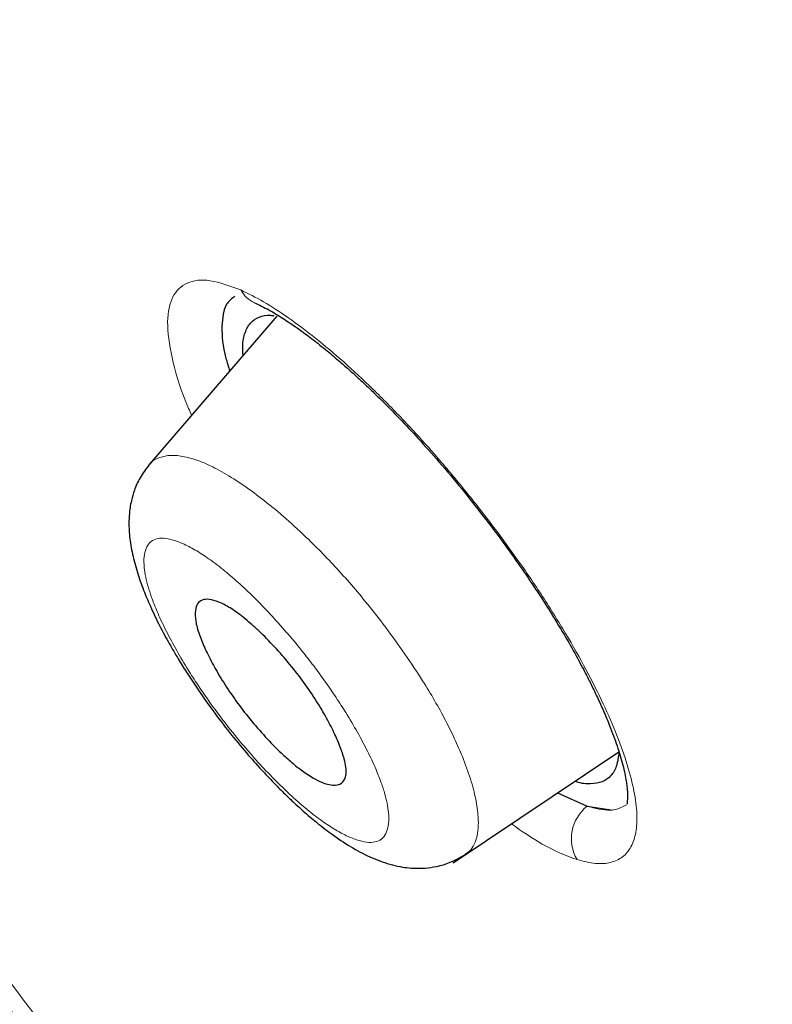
# Model space of a CAD drawing. Header units: millimetres. Extents: x 8 to 830, y 12 to 2106.
# Tile 42 of 624: x 682.27 to 688.12, y 689.61 to 697.26. Entities that reach past the tile are written whole.
import ezdxf

# ---------------------------------------------------------------- set-up
doc = ezdxf.new("R2010")
doc.units = ezdxf.units.MM

msp = doc.modelspace()

# ---------------------------------------------------------------- linework, layer by layer
at = {"color": 7, "linetype": 'Continuous', "lineweight": 30}
for p, q in [((684.2694, 694.9568), (683.278, 693.8068)), ((684.0582, 694.896), (684.0579, 694.8957)), ((684.0582, 694.896), (684.0579, 694.8957)), ((685.6411, 690.7043), (686.9286, 691.5692)), ((686.8279, 691.3505), (686.8282, 691.3508)), ((686.8279, 691.3505), (686.8282, 691.3508)), ((686.4525, 691.2494), (686.6828, 691.1466)), ((686.4525, 691.2494), (686.6828, 691.1466)), ((686.6828, 691.1466), (686.8669, 691.1171)), ((686.6828, 691.1466), (686.8669, 691.1171))]:
    msp.add_line(p, q, dxfattribs=at)
at = {"color": 8, "linetype": 'Continuous', "lineweight": 0}
for centre, radius, start, end in [((684.1926, 695.2725), 0.2325, 208.69364, 245.18234), ((686.8834, 690.8927), 0.3235, 128.30691, 210.11425)]:
    msp.add_arc(centre, radius, start, end, dxfattribs=at)
at = {"color": 7, "linetype": 'Continuous', "lineweight": 30}
for points, knots in [([(745.6599, 659.7933), (745.7639, 660.4796), (745.971, 661.8455), (745.98, 664.1258), (745.8389, 666.4996), (745.5597, 668.9586), (745.1404, 671.7371), (744.5555, 674.8491), (743.7973, 678.2941), (742.8545, 682.2019), (741.7327, 686.5673), (740.5114, 691.3672), (739.2245, 696.2193), (737.7859, 701.1838), (736.3915, 705.4414), (735.1132, 708.9437), (734.0374, 711.6404), (732.8126, 714.4143), (731.3975, 717.272), (729.843, 720.0437), (728.1565, 722.6963), (726.3759, 725.1861), (724.413, 727.609), (722.3375, 729.9162), (720.2078, 732.0995), (717.6947, 734.5056), (714.7967, 737.0844), (711.5248, 739.7829), (708.262, 742.3067), (705.0162, 744.6729), (701.7963, 746.8712), (698.6147, 748.9005), (695.4793, 750.7802), (692.3814, 752.5692), (689.2949, 754.3458), (686.2169, 756.0513), (683.165, 757.6255), (680.16, 759.0283), (677.2436, 760.2041), (675.2694, 760.9461), (674.312, 761.2105), (674.2598, 761.2249)], [0, 0, 0, 0, 0.023935, 0.047635, 0.071169, 0.094574, 0.117899, 0.148366, 0.178728, 0.20898, 0.250046, 0.291057, 0.332254, 0.37365, 0.415251, 0.436181, 0.457263, 0.478525, 0.500011, 0.521763, 0.540096, 0.558639, 0.577194, 0.595519, 0.613623, 0.631556, 0.658212, 0.684675, 0.711018, 0.737314, 0.763595, 0.789782, 0.815797, 0.841579, 0.86736, 0.893376, 0.919565, 0.94584, 0.972143, 0.998483, 1, 1, 1, 1]), ([(743.4505, 659.754), (743.5357, 660.3025), (743.7061, 661.3988), (743.7551, 663.2059), (743.6928, 665.0939), (743.5248, 667.0574), (743.2744, 669.0761), (742.8949, 671.5343), (742.3432, 674.4575), (741.591, 677.8597), (740.7139, 681.4723), (739.7295, 685.2806), (738.6958, 689.2597), (737.6334, 693.2598), (736.4927, 697.3125), (735.2271, 701.4414), (734.0303, 704.9604), (732.9641, 707.8318), (732.0936, 710.0191), (731.1363, 712.2439), (730.0742, 714.5079), (728.887, 716.8098), (727.6669, 718.9479), (726.4386, 720.9009), (725.2404, 722.6558), (723.9447, 724.3899), (722.4083, 726.2725), (720.6224, 728.271), (718.6032, 730.3572), (716.4017, 732.4826), (714.0289, 734.6313), (711.4941, 736.787), (708.9496, 738.8327), (706.4054, 740.7781), (703.6571, 742.7811), (700.7139, 744.8005), (697.5888, 746.8031), (694.4926, 748.6659), (691.4193, 750.443), (688.3562, 752.2036), (685.3141, 753.8825), (682.3117, 755.4237), (679.5638, 756.6922), (677.0726, 757.7153), (674.8289, 758.5333), (672.6504, 759.2116), (670.5503, 759.73), (668.6621, 760.0436), (666.9935, 760.153), (665.5467, 760.0678), (664.3606, 759.784), (663.4293, 759.3266), (662.7255, 758.7452), (662.156, 758.0114), (661.6637, 757.0508), (661.2864, 755.8354), (661.0496, 754.3558), (660.9586, 752.7571), (660.9862, 751.069), (661.1103, 749.3128), (661.3774, 746.9025), (661.8622, 743.7947), (662.6262, 739.9553), (663.5225, 736.0437), (664.5032, 732.0907), (665.5157, 728.1237), (666.4936, 724.364), (667.4813, 720.7781), (668.4936, 717.36), (669.6145, 713.8829), (670.7122, 710.7771), (671.7489, 708.0658), (672.6854, 705.7676), (673.7095, 703.4325), (674.8232, 701.0606), (675.6664, 699.4482), (676.0884, 698.6413)], [0, 0, 0, 0, 0.011709, 0.0234, 0.035079, 0.046745, 0.058401, 0.070053, 0.08835, 0.106637, 0.124908, 0.145647, 0.166375, 0.187119, 0.207887, 0.228673, 0.249479, 0.259892, 0.270315, 0.28075, 0.291198, 0.301658, 0.31213, 0.319994, 0.327864, 0.335737, 0.343609, 0.354092, 0.364563, 0.37502, 0.38755, 0.400066, 0.41258, 0.425091, 0.437599, 0.45323, 0.468841, 0.484431, 0.499999, 0.515569, 0.531166, 0.546782, 0.562408, 0.574915, 0.587424, 0.599934, 0.612454, 0.624987, 0.635443, 0.645912, 0.656393, 0.664263, 0.672136, 0.680006, 0.687871, 0.698343, 0.708803, 0.71925, 0.729685, 0.740108, 0.750521, 0.771326, 0.792113, 0.81288, 0.833624, 0.854353, 0.875091, 0.892532, 0.909986, 0.927451, 0.944927, 0.955919, 0.966921, 0.977933, 0.988958, 1, 1, 1, 1]), ([(743.4505, 659.754), (743.5357, 660.3025), (743.7061, 661.3988), (743.7551, 663.2059), (743.6928, 665.0939), (743.5248, 667.0574), (743.2744, 669.0761), (742.8949, 671.5343), (742.3432, 674.4575), (741.591, 677.8597), (740.7139, 681.4723), (739.7295, 685.2806), (738.6958, 689.2597), (737.6334, 693.2598), (736.4927, 697.3125), (735.2271, 701.4414), (734.0303, 704.9604), (732.9641, 707.8318), (732.0936, 710.0191), (731.1363, 712.2439), (730.0742, 714.5079), (728.887, 716.8098), (727.6669, 718.9479), (726.4386, 720.9009), (725.2404, 722.6558), (723.9447, 724.3899), (722.4083, 726.2725), (720.6224, 728.271), (718.6032, 730.3572), (716.4017, 732.4826), (714.0289, 734.6313), (711.4941, 736.787), (708.9496, 738.8327), (706.4054, 740.7781), (703.6571, 742.7811), (700.7139, 744.8005), (697.5888, 746.8031), (694.4926, 748.6659), (691.4193, 750.443), (688.3562, 752.2036), (685.3141, 753.8825), (682.3117, 755.4237), (679.5638, 756.6922), (677.0726, 757.7153), (674.8289, 758.5333), (672.6504, 759.2116), (670.5503, 759.73), (668.6621, 760.0436), (666.9935, 760.153), (665.5467, 760.0678), (664.3606, 759.784), (663.4293, 759.3266), (662.7255, 758.7452), (662.156, 758.0114), (661.6637, 757.0508), (661.2864, 755.8354), (661.0496, 754.3558), (660.9586, 752.7571), (660.9862, 751.069), (661.1103, 749.3128), (661.3774, 746.9025), (661.8622, 743.7947), (662.6262, 739.9553), (663.5225, 736.0437), (664.5032, 732.0907), (665.5157, 728.1237), (666.4936, 724.364), (667.4813, 720.7781), (668.4936, 717.36), (669.6145, 713.8829), (670.7122, 710.7771), (671.7489, 708.0658), (672.6854, 705.7676), (673.7095, 703.4325), (674.8232, 701.0606), (675.6664, 699.4482), (676.0884, 698.6413)], [0, 0, 0, 0, 0.011709, 0.0234, 0.035079, 0.046745, 0.058401, 0.070053, 0.08835, 0.106637, 0.124908, 0.145647, 0.166375, 0.187119, 0.207887, 0.228673, 0.249479, 0.259892, 0.270315, 0.28075, 0.291198, 0.301658, 0.31213, 0.319994, 0.327864, 0.335737, 0.343609, 0.354092, 0.364563, 0.37502, 0.38755, 0.400066, 0.41258, 0.425091, 0.437599, 0.45323, 0.468841, 0.484431, 0.499999, 0.515569, 0.531166, 0.546782, 0.562408, 0.574915, 0.587424, 0.599934, 0.612454, 0.624987, 0.635443, 0.645912, 0.656393, 0.664263, 0.672136, 0.680006, 0.687871, 0.698343, 0.708803, 0.71925, 0.729685, 0.740108, 0.750521, 0.771326, 0.792113, 0.81288, 0.833624, 0.854353, 0.875091, 0.892532, 0.909986, 0.927451, 0.944927, 0.955919, 0.966921, 0.977933, 0.988958, 1, 1, 1, 1]), ([(700.0316, 690.6267), (699.5995, 690.8788), (698.6726, 691.4195), (697.1822, 692.3816), (695.6417, 693.5305), (694.1039, 694.8268), (692.9334, 695.913), (692.0268, 696.8123), (691.3992, 697.4601), (690.7642, 698.1472), (690.1279, 698.8742), (689.3242, 699.8544), (688.3918, 701.1145), (687.6439, 702.2947), (687.1693, 703.1363), (686.9018, 703.6408), (686.6516, 704.1426), (686.4181, 704.6403), (686.2008, 705.1325), (685.8752, 705.9163), (685.508, 706.913), (685.1483, 708.049), (684.8799, 708.996), (684.6747, 709.7707), (684.5186, 710.3812), (684.3634, 710.9986), (684.1713, 711.7911), (683.9833, 712.6104), (683.8283, 713.355), (683.7177, 713.9366), (683.6141, 714.5598), (683.5265, 715.2178), (683.449, 716.0964), (683.4495, 717.0972), (683.6332, 717.8973), (683.8908, 718.376), (684.1259, 718.6521), (684.4002, 718.8552), (684.8425, 719.056), (685.5324, 719.1505), (686.4062, 719.0681), (687.2188, 718.8968), (687.9412, 718.6898), (688.8917, 718.3527), (690.1545, 717.8129), (691.8282, 716.9539), (693.0384, 716.2533), (693.6698, 715.8878)], [0, 0, 0, 0, 0.030692, 0.065833, 0.105376, 0.138213, 0.173522, 0.188326, 0.203587, 0.219331, 0.235494, 0.252028, 0.282784, 0.314237, 0.324772, 0.335378, 0.346049, 0.356773, 0.367529, 0.378291, 0.408931, 0.435507, 0.458141, 0.47686, 0.491661, 0.502546, 0.521671, 0.548765, 0.561853, 0.576232, 0.591884, 0.608795, 0.626956, 0.661762, 0.694208, 0.70943, 0.724126, 0.738214, 0.751606, 0.783168, 0.814535, 0.835268, 0.855911, 0.876391, 0.914064, 0.955166, 1, 1, 1, 1]), ([(684.6682, 685.908), (684.2784, 686.4216), (683.6549, 687.2432), (682.8075, 688.3762), (682.1204, 689.305), (681.4411, 690.2361), (680.7719, 691.1695), (680.1156, 692.105), (679.4745, 693.0421), (678.8536, 693.9802), (678.3796, 694.7163), (678.1207, 695.1383), (678.0533, 695.2482)], [0, 0, 0, 0, 0.166495, 0.266327, 0.366163, 0.466015, 0.565854, 0.66564, 0.765368, 0.865077, 0.964846, 1, 1, 1, 1]), ([(684.6682, 685.908), (684.2784, 686.4216), (683.6549, 687.2432), (682.8075, 688.3762), (682.1204, 689.305), (681.4411, 690.2361), (680.7719, 691.1695), (680.1156, 692.105), (679.4745, 693.0421), (678.8536, 693.9802), (678.3796, 694.7163), (678.1207, 695.1383), (678.0533, 695.2482)], [0, 0, 0, 0, 0.166495, 0.266327, 0.366163, 0.466015, 0.565854, 0.66564, 0.765368, 0.865077, 0.964846, 1, 1, 1, 1]), ([(683.943, 695.1123), (683.919, 695.0944), (683.8579, 695.0489), (683.8349, 694.8834), (683.8472, 694.7024), (683.892, 694.5646), (683.9027, 694.5315)], [0, 0, 0, 0, 0.218549, 0.556026, 0.893429, 1, 1, 1, 1]), ([(683.943, 695.1123), (683.919, 695.0944), (683.8579, 695.0489), (683.8349, 694.8834), (683.8472, 694.7024), (683.892, 694.5646), (683.9027, 694.5315)], [0, 0, 0, 0, 0.218549, 0.556026, 0.893429, 1, 1, 1, 1]), ([(684.0951, 695.0614), (684.1316, 695.0439), (684.2014, 695.0106), (684.3135, 694.9429), (684.4209, 694.8707), (684.5308, 694.7902), (684.6388, 694.7051), (684.7402, 694.6201), (684.8229, 694.5478), (684.8928, 694.4846), (684.9613, 694.4209), (685.0372, 694.3484), (685.1257, 694.2609), (685.2372, 694.147), (685.3736, 694.0013), (685.5356, 693.8189), (685.7056, 693.6166), (685.8717, 693.4074), (686.0239, 693.2053), (686.1598, 693.0151), (686.2797, 692.8384), (686.3942, 692.661), (686.4998, 692.4874), (686.5938, 692.3222), (686.6633, 692.1919), (686.7177, 692.0843), (686.7644, 691.9872), (686.812, 691.8818), (686.8656, 691.7536), (686.919, 691.6084), (686.9627, 691.4608), (686.9835, 691.3612), (686.9921, 691.2982), (686.9953, 691.2615), (686.9962, 691.2266), (686.9952, 691.1951), (686.9929, 691.1719), (686.9923, 691.1626), (686.9932, 691.1629), (686.9935, 691.163)], [0, 0, 0, 0, 0.035854, 0.068557, 0.098104, 0.124481, 0.154688, 0.179196, 0.197973, 0.213138, 0.227509, 0.244557, 0.264292, 0.286729, 0.318569, 0.354553, 0.394309, 0.433022, 0.469256, 0.503023, 0.534336, 0.563206, 0.597904, 0.628305, 0.65463, 0.672033, 0.69119, 0.713199, 0.738032, 0.775407, 0.815078, 0.855712, 0.871207, 0.886843, 0.902749, 0.921028, 0.950114, 0.9845, 1, 1, 1, 1]), ([(684.0951, 695.0614), (684.1316, 695.0439), (684.2014, 695.0106), (684.3135, 694.9429), (684.4209, 694.8707), (684.5308, 694.7902), (684.6388, 694.7051), (684.7402, 694.6201), (684.8229, 694.5478), (684.8928, 694.4846), (684.9613, 694.4209), (685.0372, 694.3484), (685.1257, 694.2609), (685.2372, 694.147), (685.3736, 694.0013), (685.5356, 693.8189), (685.7056, 693.6166), (685.8717, 693.4074), (686.0239, 693.2053), (686.1598, 693.0151), (686.2797, 692.8384), (686.3942, 692.661), (686.4998, 692.4874), (686.5938, 692.3222), (686.6633, 692.1919), (686.7177, 692.0843), (686.7644, 691.9872), (686.812, 691.8818), (686.8656, 691.7536), (686.919, 691.6084), (686.9627, 691.4608), (686.9835, 691.3612), (686.9921, 691.2982), (686.9953, 691.2615), (686.9962, 691.2266), (686.9952, 691.1951), (686.9929, 691.1719), (686.9923, 691.1626), (686.9932, 691.1629), (686.9935, 691.163)], [0, 0, 0, 0, 0.035854, 0.068557, 0.098104, 0.124481, 0.154688, 0.179196, 0.197973, 0.213138, 0.227509, 0.244557, 0.264292, 0.286729, 0.318569, 0.354553, 0.394309, 0.433022, 0.469256, 0.503023, 0.534336, 0.563206, 0.597904, 0.628305, 0.65463, 0.672033, 0.69119, 0.713199, 0.738032, 0.775407, 0.815078, 0.855712, 0.871207, 0.886843, 0.902749, 0.921028, 0.950114, 0.9845, 1, 1, 1, 1]), ([(684.0066, 694.6519), (684.0049, 694.6761), (684, 694.746), (684.0186, 694.8319), (684.0602, 694.9099), (684.1287, 694.9528), (684.1914, 694.9695), (684.2375, 694.9617), (684.2463, 694.9602)], [0, 0, 0, 0, 0.112332, 0.324481, 0.533117, 0.741774, 0.950979, 1, 1, 1, 1]), ([(684.0066, 694.6519), (684.0049, 694.6761), (684, 694.746), (684.0186, 694.8319), (684.0602, 694.9099), (684.1287, 694.9528), (684.1914, 694.9695), (684.2375, 694.9617), (684.2463, 694.9602)], [0, 0, 0, 0, 0.112332, 0.324481, 0.533117, 0.741774, 0.950979, 1, 1, 1, 1]), ([(678.6476, 694.6985), (678.7878, 694.4734), (679.209, 693.797), (679.9645, 692.6631), (680.9109, 691.3019), (681.8999, 689.9465), (682.9178, 688.6119), (683.7711, 687.5249), (684.2878, 686.8942), (684.4549, 686.6903)], [0, 0, 0, 0, 0.083343, 0.250428, 0.418747, 0.587276, 0.754357, 0.920564, 1, 1, 1, 1]), ([(683.2765, 693.8028), (683.2509, 693.7693), (683.2042, 693.7082), (683.1612, 693.6107), (683.1378, 693.5304), (683.1265, 693.4681), (683.1208, 693.418), (683.118, 693.3656), (683.1185, 693.3067), (683.125, 693.2178), (683.1441, 693.1047), (683.1804, 692.9689), (683.2285, 692.832), (683.2865, 692.6933), (683.3533, 692.5547), (683.4275, 692.4171), (683.4974, 692.2976), (683.5695, 692.1817), (683.6531, 692.0547), (683.7591, 691.9039), (683.8825, 691.7408), (684.0105, 691.5842), (684.1277, 691.4511), (684.2265, 691.3458), (684.3104, 691.261), (684.391, 691.1835), (684.4795, 691.1029), (684.5814, 691.0163), (684.7028, 690.9223), (684.8406, 690.8294), (684.9909, 690.7488), (685.1198, 690.7002), (685.2236, 690.6757), (685.2937, 690.6658), (685.3577, 690.6621), (685.4305, 690.6641), (685.5186, 690.6767), (685.6274, 690.7081), (685.6975, 690.7494), (685.7358, 690.772)], [0, 0, 0, 0, 0.028903, 0.05283, 0.071664, 0.085473, 0.097045, 0.110303, 0.12524, 0.14159, 0.177243, 0.214633, 0.248612, 0.279259, 0.315492, 0.346943, 0.373949, 0.397063, 0.425604, 0.459583, 0.498984, 0.537525, 0.570714, 0.598395, 0.620592, 0.641282, 0.665944, 0.694691, 0.727182, 0.770486, 0.812854, 0.855074, 0.875851, 0.893836, 0.908886, 0.923397, 0.943483, 0.96912, 1, 1, 1, 1]), ([(683.6663, 692.4788), (683.66, 692.4981), (683.6474, 692.5363), (683.6334, 692.6026), (683.6309, 692.6703), (683.6497, 692.7249), (683.6858, 692.7537), (683.7397, 692.758), (683.8134, 692.7382), (683.903, 692.6924), (683.9902, 692.6304), (684.0663, 692.5663), (684.1476, 692.4925), (684.2501, 692.3887), (684.3696, 692.2521), (684.48, 692.1094), (684.5767, 691.9667), (684.6577, 691.83), (684.7224, 691.7035), (684.7563, 691.6204), (684.7735, 691.5723), (684.7814, 691.55), (684.7897, 691.5242), (684.8011, 691.483), (684.8105, 691.4274), (684.8059, 691.3655), (684.7747, 691.3172), (684.7042, 691.3018), (684.5869, 691.3384), (684.4701, 691.4148), (684.3846, 691.4858), (684.3437, 691.5218), (684.2757, 691.585), (684.1797, 691.6825), (684.06, 691.8204), (683.9498, 691.9636), (683.8535, 692.1065), (683.7734, 692.2427), (683.7087, 692.3696), (683.6803, 692.4427), (683.6663, 692.4788)], [0, 0, 0, 0, 0.016288, 0.032262, 0.063803, 0.094447, 0.124461, 0.155629, 0.186786, 0.217892, 0.248926, 0.266031, 0.283044, 0.316208, 0.348614, 0.380228, 0.41098, 0.441136, 0.470397, 0.499117, 0.504298, 0.51086, 0.518814, 0.528189, 0.551238, 0.579698, 0.61384, 0.653493, 0.698673, 0.749348, 0.760988, 0.772458, 0.783792, 0.817329, 0.849812, 0.881539, 0.912292, 0.942281, 0.971496, 1, 1, 1, 1]), ([(686.9295, 691.5663), (686.9249, 691.5292), (686.9157, 691.455), (686.8706, 691.3792), (686.8036, 691.331), (686.7118, 691.3169), (686.6379, 691.3209), (686.5902, 691.3378), (686.5862, 691.3392)], [0, 0, 0, 0, 0.196049, 0.392372, 0.589538, 0.785617, 0.981904, 1, 1, 1, 1]), ([(686.9295, 691.5663), (686.9249, 691.5292), (686.9157, 691.455), (686.8706, 691.3792), (686.8036, 691.331), (686.7118, 691.3169), (686.6379, 691.3209), (686.5902, 691.3378), (686.5862, 691.3392)], [0, 0, 0, 0, 0.196049, 0.392372, 0.589538, 0.785617, 0.981904, 1, 1, 1, 1])]:
    msp.add_open_spline(points, degree=3, knots=knots, dxfattribs=at)
at = {"color": 8, "linetype": 'Continuous', "lineweight": 0}
for points, knots in [([(683.6059, 694.1872), (683.5903, 694.2221), (683.5149, 694.3916), (683.4452, 694.6449), (683.4056, 694.9269), (683.4483, 695.1215), (683.5621, 695.2281), (683.7381, 695.2524), (683.9051, 695.1914), (683.9886, 695.1608)], [0, 0, 0, 0, 0.0415165, 0.201203, 0.360712, 0.5201689, 0.6798756, 0.8398394, 1, 1, 1, 1]), ([(683.6059, 694.1872), (683.5903, 694.2221), (683.5149, 694.3916), (683.4452, 694.6449), (683.4056, 694.9269), (683.4483, 695.1215), (683.5621, 695.2281), (683.7381, 695.2524), (683.9051, 695.1914), (683.9886, 695.1608)], [0, 0, 0, 0, 0.0415165, 0.201203, 0.360712, 0.5201689, 0.6798756, 0.8398394, 1, 1, 1, 1]), ([(683.9886, 695.1608), (684.0465, 695.1325), (684.1621, 695.0759), (684.3585, 694.9477), (684.5672, 694.7911), (684.7872, 694.6054), (685.0147, 694.394), (685.2466, 694.1593), (685.4789, 693.9046), (685.7078, 693.6346), (685.9296, 693.3537), (686.1409, 693.066), (686.3386, 692.7756), (686.5186, 692.4875), (686.6768, 692.2074), (686.8106, 691.9407), (686.9184, 691.6914), (686.9991, 691.463), (687.0513, 691.2587), (687.0738, 691.0824), (687.0655, 690.9374), (687.0279, 690.8252), (686.9622, 690.7466), (686.869, 690.7035), (686.7516, 690.6935), (686.6529, 690.7181), (686.6035, 690.7304)], [0, 0, 0, 0, 0.041791, 0.083489, 0.125134, 0.166741, 0.208328, 0.249943, 0.291556, 0.333135, 0.374732, 0.416381, 0.458131, 0.500072, 0.542013, 0.583761, 0.625399, 0.666975, 0.708525, 0.750103, 0.791695, 0.833276, 0.874882, 0.916524, 0.958215, 1, 1, 1, 1]), ([(683.9886, 695.1608), (684.0465, 695.1325), (684.1621, 695.0759), (684.3585, 694.9477), (684.5672, 694.7911), (684.7872, 694.6054), (685.0147, 694.394), (685.2466, 694.1593), (685.4789, 693.9046), (685.7078, 693.6346), (685.9296, 693.3537), (686.1409, 693.066), (686.3386, 692.7756), (686.5186, 692.4875), (686.6768, 692.2074), (686.8106, 691.9407), (686.9184, 691.6914), (686.9991, 691.463), (687.0513, 691.2587), (687.0738, 691.0824), (687.0655, 690.9374), (687.0279, 690.8252), (686.9622, 690.7466), (686.869, 690.7035), (686.7516, 690.6935), (686.6529, 690.7181), (686.6035, 690.7304)], [0, 0, 0, 0, 0.041791, 0.083489, 0.125134, 0.166741, 0.208328, 0.249943, 0.291556, 0.333135, 0.374732, 0.416381, 0.458131, 0.500072, 0.542013, 0.583761, 0.625399, 0.666975, 0.708525, 0.750103, 0.791695, 0.833276, 0.874882, 0.916524, 0.958215, 1, 1, 1, 1]), ([(684.4505, 686.5823), (684.2545, 686.8237), (683.8233, 687.3547), (683.1633, 688.1896), (682.4714, 689.0834), (681.7893, 689.987), (681.1208, 690.8964), (680.4696, 691.8082), (679.7982, 692.7797), (679.1235, 693.7915), (678.6763, 694.4986), (678.4588, 694.8424)], [0, 0, 0, 0, 0.090662, 0.199421, 0.308698, 0.418256, 0.527858, 0.637267, 0.746261, 0.876613, 1, 1, 1, 1]), ([(678.8953, 694.5706), (678.9822, 694.4311), (679.2523, 693.9979), (679.7275, 693.2689), (680.2921, 692.4267), (680.8479, 691.6257), (681.3897, 690.8665), (681.9446, 690.1091), (682.5102, 689.3557), (683.0841, 688.6082), (683.6642, 687.8695), (684.1335, 687.2813), (684.4105, 686.9431), (684.4912, 686.8446)], [0, 0, 0, 0, 0.05354, 0.166288, 0.279159, 0.37622, 0.473589, 0.571135, 0.668719, 0.766195, 0.863415, 0.960227, 1, 1, 1, 1]), ([(678.8953, 694.5706), (678.9822, 694.4311), (679.2523, 693.9979), (679.7275, 693.2689), (680.2921, 692.4267), (680.8479, 691.6257), (681.3897, 690.8665), (681.9446, 690.1091), (682.5102, 689.3557), (683.0841, 688.6082), (683.6642, 687.8695), (684.1335, 687.2813), (684.4105, 686.9431), (684.4912, 686.8446)], [0, 0, 0, 0, 0.05354, 0.166288, 0.279159, 0.37622, 0.473589, 0.571135, 0.668719, 0.766195, 0.863415, 0.960227, 1, 1, 1, 1]), ([(683.2783, 693.8001), (683.282, 693.8058), (683.3006, 693.8348), (683.3556, 693.8613), (683.4416, 693.8787), (683.5468, 693.8683), (683.6673, 693.8328), (683.8025, 693.7711), (683.9513, 693.6829), (684.1107, 693.571), (684.2776, 693.4378), (684.4346, 693.2984), (684.5782, 693.1597), (684.7067, 693.0267), (684.8335, 692.8861), (684.9712, 692.7231), (685.1174, 692.537), (685.2671, 692.3296), (685.3932, 692.1386), (685.4969, 691.9671), (685.5803, 691.8161), (685.6535, 691.6696), (685.6924, 691.5778), (685.7118, 691.5319)], [0, 0, 0, 0, 0.0134611, 0.0680805, 0.1227049, 0.177235, 0.2315646, 0.2856874, 0.3401081, 0.3948837, 0.4498531, 0.5048178, 0.5459435, 0.5869227, 0.6278555, 0.6689319, 0.7239078, 0.7790714, 0.8343167, 0.8757646, 0.9172016, 0.9586144, 1, 1, 1, 1]), ([(685.0375, 691.437), (685.0171, 691.4824), (684.9762, 691.5732), (684.8968, 691.721), (684.8137, 691.8613), (684.7304, 691.991), (684.6506, 692.1075), (684.5663, 692.2231), (684.4687, 692.3495), (684.3569, 692.4848), (684.2325, 692.6245), (684.1068, 692.7553), (683.9833, 692.8737), (683.8636, 692.9775), (683.7504, 693.0644), (683.6445, 693.134), (683.5475, 693.1859), (683.4605, 693.2193), (683.3857, 693.2335), (683.3246, 693.2273), (683.279, 693.2001), (683.2485, 693.1536), (683.2338, 693.088), (683.235, 693.0114), (683.2475, 692.93), (683.268, 692.8482), (683.2976, 692.7586), (683.3401, 692.6511), (683.3992, 692.5235), (683.4771, 692.376), (683.5599, 692.2351), (683.6426, 692.1053), (683.7221, 691.9881), (683.8058, 691.8723), (683.9029, 691.7457), (684.0136, 691.6105), (684.1376, 691.4702), (684.2625, 691.3397), (684.3861, 691.221), (684.5058, 691.1172), (684.6195, 691.0299), (684.7262, 690.9599), (684.8237, 690.9083), (684.9114, 690.8751), (684.9869, 690.8614), (685.0484, 690.8682), (685.0945, 690.8958), (685.1251, 690.9433), (685.1403, 691.0093), (685.1396, 691.0861), (685.1274, 691.1676), (685.1069, 691.2498), (685.0779, 691.339), (685.051, 691.4043), (685.0375, 691.437)], [0, 0, 0, 0, 0.020808, 0.041579, 0.062677, 0.078407, 0.093952, 0.109475, 0.12514, 0.145815, 0.166771, 0.187591, 0.208625, 0.2293, 0.249979, 0.270743, 0.29167, 0.312459, 0.333541, 0.354248, 0.374938, 0.395785, 0.416504, 0.437444, 0.453233, 0.468805, 0.484321, 0.499942, 0.520735, 0.541711, 0.56257, 0.578393, 0.593974, 0.609474, 0.625052, 0.645804, 0.666511, 0.687525, 0.708403, 0.729085, 0.749939, 0.77062, 0.791566, 0.812382, 0.833466, 0.854142, 0.874785, 0.895559, 0.91649, 0.937278, 0.953227, 0.968889, 0.984425, 1, 1, 1, 1]), ([(685.7118, 691.5319), (685.7341, 691.4731), (685.7787, 691.3554), (685.8185, 691.1991), (685.8365, 691.0721), (685.8363, 690.9727), (685.8239, 690.8959), (685.7975, 690.8347), (685.7681, 690.7928), (685.7416, 690.7791), (685.7332, 690.7747)], [0, 0, 0, 0, 0.1585843, 0.3170446, 0.4750465, 0.593049, 0.7104491, 0.8276142, 0.9452365, 1, 1, 1, 1]), ([(686.6828, 691.1466), (686.7462, 691.1299), (686.8726, 691.0967), (686.949, 691.1365), (686.9871, 691.1564)], [0, 0, 0, 0, 0.5008932, 1, 1, 1, 1]), ([(686.6828, 691.1466), (686.7462, 691.1299), (686.8726, 691.0967), (686.949, 691.1365), (686.9871, 691.1564)], [0, 0, 0, 0, 0.5008932, 1, 1, 1, 1]), ([(686.6035, 690.7304), (686.517, 690.7627), (686.3652, 690.8195), (686.1751, 690.9514), (686.0933, 691.0081)], [0, 0, 0, 0, 0.569744, 1, 1, 1, 1]), ([(686.6035, 690.7304), (686.517, 690.7627), (686.3652, 690.8195), (686.1751, 690.9514), (686.0933, 691.0081)], [0, 0, 0, 0, 0.569744, 1, 1, 1, 1])]:
    msp.add_open_spline(points, degree=3, knots=knots, dxfattribs=at)

doc.saveas('drawing.dxf')
